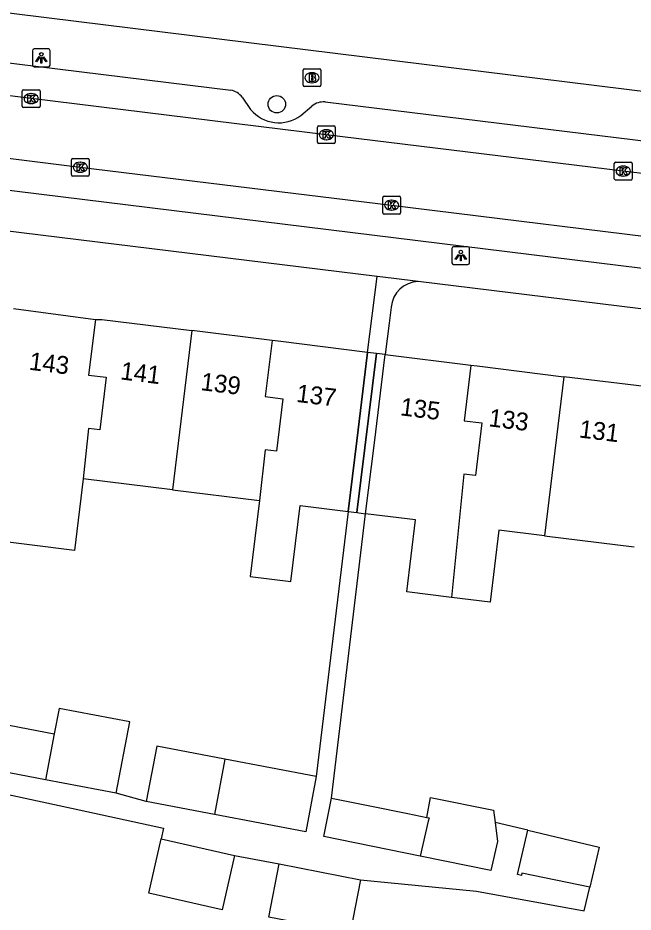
# Model space of a CAD drawing. Extents: x 158087 to 159494, y 382905 to 383981.
# Drawn here: x 158185 to 158219.5, y 383245 to 383295.1 of the extents above; entities that cross this region are included whole.
import ezdxf

# ---------------------------------------------------------------- set-up
doc = ezdxf.new("R2010")
doc.units = 0
for name, color, linetype in [('IMGEO_Boom', 7, 'Continuous'), ('IMGEO_Brandkraan', 7, 'Continuous'), ('IMGEO_Kolk', 7, 'Continuous'), ('IMGEO_Lichtpunt', 7, 'Continuous'), ('IMGEO_Pand', 7, 'Continuous'), ('IMGEO_Pand_nummerreeks', 7, 'Continuous'), ('IMGEO_Pand_overbouw', 7, 'Continuous'), ('IMGEO_Rijbaan_lokaal_open', 7, 'Continuous'), ('IMGEO_Voetpad_open', 7, 'Continuous')]:
    doc.layers.add(name, color=color, linetype=linetype)

msp = doc.modelspace()

# ---------------------------------------------------------------- linework, layer by layer
at = {"layer": 'IMGEO_Boom'}
msp.add_circle((158199.524, 383290.289), 0.489, dxfattribs=at)
at = {"layer": 'IMGEO_Brandkraan'}
for p, q in [((158200.995, 383291.352), (158200.995, 383292.204)), ((158201.07, 383292.278), (158201.922, 383292.278)), ((158201.483, 383292.058), (158201.508, 383292.058)), ((158201.996, 383292.204), (158201.996, 383291.352)), ((158201.506, 383291.498), (158201.481, 383291.498)), ((158201.922, 383291.278), (158201.07, 383291.278))]:
    msp.add_line(p, q, dxfattribs=at)
for points in [[(158200.995, 383291.352), (158200.995, 383292.204)], [(158201.07, 383292.278), (158201.922, 383292.278)], [(158201.343, 383291.978), (158201.343, 383291.578), (158201.556, 383291.578)], [(158201.574, 383291.978), (158201.343, 383291.978)], [(158201.996, 383292.204), (158201.996, 383291.352)], [(158201.522, 383291.897), (158201.468, 383291.897), (158201.468, 383291.821)], [(158201.468, 383291.821), (158201.521, 383291.821)], [(158201.53, 383291.745), (158201.468, 383291.745), (158201.468, 383291.664)], [(158201.468, 383291.664), (158201.53, 383291.664)], [(158201.922, 383291.278), (158201.07, 383291.278)]]:
    msp.add_lwpolyline(points, dxfattribs=at)
for centre, radius, start, end in [((158201.072, 383292.202), 0.0765, 91.552, 178.448), ((158201.072, 383292.202), 0.0765, 91.552, 178.448), ((158201.578, 383291.833), 0.145, 59.4692, 91.5367), ((158201.603, 383291.88), 0.0922, 285.5137, 58.1501), ((158201.92, 383292.202), 0.0765, 1.552, 88.448), ((158201.92, 383292.202), 0.0765, 1.552, 88.448), ((158201.523, 383291.859), 0.0379, 267.8285, 90.9355), ((158201.531, 383291.704), 0.0404, 269.8759, 90.5077), ((158201.562, 383291.829), 0.251, 268.6676, 293.5347), ((158201.608, 383291.688), 0.105, 301.3115, 78.989), ((158201.072, 383291.354), 0.0765, 181.552, 268.448), ((158201.072, 383291.354), 0.0765, 181.552, 268.448), ((158201.92, 383291.354), 0.0765, 271.552, 358.448), ((158201.92, 383291.354), 0.0765, 271.552, 358.448)]:
    msp.add_arc(centre, radius, start, end, dxfattribs=at)
for centre, major_axis, ratio, start_param, end_param in [((158201.482, 383291.778), (-0.387, 0.002), 0.722429, 4.712389, 7.853982), ((158201.507, 383291.778), (-0.39, 0.002), 0.717154, 1.570796, 4.712389)]:
    msp.add_ellipse(centre, major_axis=major_axis, ratio=ratio, start_param=start_param, end_param=end_param, dxfattribs=at)
at = {"layer": 'IMGEO_Kolk'}
for p, q in [((158185.239, 383290.18), (158185.239, 383291.032)), ((158185.314, 383291.106), (158186.166, 383291.106)), ((158186.24, 383291.032), (158186.24, 383290.18)), ((158185.727, 383290.886), (158185.752, 383290.886)), ((158186.166, 383290.106), (158185.314, 383290.106)), ((158185.75, 383290.326), (158185.725, 383290.326)), ((158201.801, 383288.154), (158201.801, 383289.006)), ((158201.876, 383289.08), (158202.728, 383289.08)), ((158202.802, 383289.006), (158202.802, 383288.154)), ((158202.289, 383288.86), (158202.314, 383288.86)), ((158202.728, 383288.08), (158201.876, 383288.08)), ((158202.312, 383288.3), (158202.287, 383288.3)), ((158187.994, 383286.326), (158187.994, 383287.178)), ((158188.069, 383287.252), (158188.921, 383287.252)), ((158188.482, 383287.032), (158188.507, 383287.032)), ((158188.995, 383287.178), (158188.995, 383286.326)), ((158218.46, 383286.111), (158218.46, 383286.963)), ((158218.535, 383287.037), (158219.387, 383287.037)), ((158219.461, 383286.963), (158219.461, 383286.111)), ((158188.505, 383286.472), (158188.48, 383286.472)), ((158218.948, 383286.817), (158218.973, 383286.817)), ((158188.921, 383286.252), (158188.069, 383286.252)), ((158219.387, 383286.037), (158218.535, 383286.037)), ((158218.971, 383286.257), (158218.946, 383286.257)), ((158205.465, 383284.199), (158205.465, 383285.051)), ((158205.54, 383285.125), (158206.392, 383285.125)), ((158205.953, 383284.905), (158205.978, 383284.905)), ((158206.466, 383285.051), (158206.466, 383284.199)), ((158206.392, 383284.125), (158205.54, 383284.125)), ((158205.976, 383284.345), (158205.951, 383284.345))]:
    msp.add_line(p, q, dxfattribs=at)
for points in [[(158185.239, 383290.18), (158185.239, 383291.032)], [(158185.314, 383291.106), (158186.166, 383291.106)], [(158186.24, 383291.032), (158186.24, 383290.18)], [(158185.56, 383290.806), (158185.683, 383290.806), (158185.683, 383290.655), (158185.813, 383290.806), (158185.977, 383290.806), (158185.831, 383290.655), (158185.984, 383290.406), (158185.832, 383290.406), (158185.747, 383290.57), (158185.683, 383290.503), (158185.683, 383290.406), (158185.56, 383290.406), (158185.56, 383290.806)], [(158186.166, 383290.106), (158185.314, 383290.106)], [(158201.801, 383288.154), (158201.801, 383289.006)], [(158201.876, 383289.08), (158202.728, 383289.08)], [(158202.802, 383289.006), (158202.802, 383288.154)], [(158202.122, 383288.78), (158202.245, 383288.78), (158202.245, 383288.629), (158202.375, 383288.78), (158202.539, 383288.78), (158202.393, 383288.629), (158202.546, 383288.38), (158202.394, 383288.38), (158202.309, 383288.544), (158202.245, 383288.477), (158202.245, 383288.38), (158202.122, 383288.38), (158202.122, 383288.78)], [(158202.728, 383288.08), (158201.876, 383288.08)], [(158187.994, 383286.326), (158187.994, 383287.178)], [(158188.069, 383287.252), (158188.921, 383287.252)], [(158188.315, 383286.952), (158188.438, 383286.952), (158188.438, 383286.801), (158188.568, 383286.952), (158188.732, 383286.952), (158188.586, 383286.801), (158188.739, 383286.552), (158188.587, 383286.552), (158188.502, 383286.716), (158188.438, 383286.649), (158188.438, 383286.552), (158188.315, 383286.552), (158188.315, 383286.952)], [(158188.995, 383287.178), (158188.995, 383286.326)], [(158218.46, 383286.111), (158218.46, 383286.963)], [(158218.535, 383287.037), (158219.387, 383287.037)], [(158219.461, 383286.963), (158219.461, 383286.111)], [(158218.781, 383286.737), (158218.904, 383286.737), (158218.904, 383286.586), (158219.034, 383286.737), (158219.198, 383286.737), (158219.052, 383286.586), (158219.205, 383286.337), (158219.053, 383286.337), (158218.968, 383286.501), (158218.904, 383286.434), (158218.904, 383286.337), (158218.781, 383286.337), (158218.781, 383286.737)], [(158188.921, 383286.252), (158188.069, 383286.252)], [(158219.387, 383286.037), (158218.535, 383286.037)], [(158205.465, 383284.199), (158205.465, 383285.051)], [(158205.54, 383285.125), (158206.392, 383285.125)], [(158206.466, 383285.051), (158206.466, 383284.199)], [(158205.786, 383284.825), (158205.909, 383284.825), (158205.909, 383284.674), (158206.039, 383284.825), (158206.203, 383284.825), (158206.057, 383284.674), (158206.21, 383284.425), (158206.058, 383284.425), (158205.973, 383284.589), (158205.909, 383284.522), (158205.909, 383284.425), (158205.786, 383284.425), (158205.786, 383284.825)], [(158206.392, 383284.125), (158205.54, 383284.125)]]:
    msp.add_lwpolyline(points, dxfattribs=at)
for centre, start, end in [((158185.316, 383291.03), 91.552, 178.448), ((158185.316, 383291.03), 91.552, 178.448), ((158186.164, 383291.03), 1.552, 88.448), ((158186.164, 383291.03), 1.552, 88.448), ((158185.316, 383290.182), 181.552, 268.448), ((158185.316, 383290.182), 181.552, 268.448), ((158186.164, 383290.182), 271.552, 358.448), ((158186.164, 383290.182), 271.552, 358.448), ((158201.878, 383289.004), 91.552, 178.448), ((158201.878, 383289.004), 91.552, 178.448), ((158202.726, 383289.004), 1.552, 88.448), ((158202.726, 383289.004), 1.552, 88.448), ((158201.878, 383288.156), 181.552, 268.448), ((158201.878, 383288.156), 181.552, 268.448), ((158202.726, 383288.156), 271.552, 358.448), ((158202.726, 383288.156), 271.552, 358.448), ((158188.071, 383287.176), 91.552, 178.448), ((158188.071, 383287.176), 91.552, 178.448), ((158188.919, 383287.176), 1.552, 88.448), ((158188.919, 383287.176), 1.552, 88.448), ((158218.537, 383286.961), 91.552, 178.448), ((158218.537, 383286.961), 91.552, 178.448), ((158219.385, 383286.961), 1.552, 88.448), ((158219.385, 383286.961), 1.552, 88.448), ((158188.071, 383286.328), 181.552, 268.448), ((158188.071, 383286.328), 181.552, 268.448), ((158188.919, 383286.328), 271.552, 358.448), ((158188.919, 383286.328), 271.552, 358.448), ((158218.537, 383286.113), 181.552, 268.448), ((158218.537, 383286.113), 181.552, 268.448), ((158219.385, 383286.113), 271.552, 358.448), ((158219.385, 383286.113), 271.552, 358.448), ((158205.542, 383285.049), 91.552, 178.448), ((158205.542, 383285.049), 91.552, 178.448), ((158206.39, 383285.049), 1.552, 88.448), ((158206.39, 383285.049), 1.552, 88.448), ((158205.542, 383284.201), 181.552, 268.448), ((158205.542, 383284.201), 181.552, 268.448), ((158206.39, 383284.201), 271.552, 358.448), ((158206.39, 383284.201), 271.552, 358.448)]:
    msp.add_arc(centre, 0.0765, start, end, dxfattribs=at)
for centre, major_axis, ratio, start_param, end_param in [((158185.726, 383290.606), (-0.387, 0.002), 0.722429, 4.712389, 7.853982), ((158185.751, 383290.606), (-0.39, 0.002), 0.717154, 1.570796, 4.712389), ((158202.288, 383288.58), (-0.387, 0.002), 0.722429, 4.712389, 7.853982), ((158202.313, 383288.58), (-0.39, 0.002), 0.717154, 1.570796, 4.712389), ((158188.481, 383286.752), (-0.387, 0.002), 0.722429, 4.712389, 7.853982), ((158188.506, 383286.752), (-0.39, 0.002), 0.717154, 1.570796, 4.712389), ((158218.947, 383286.537), (-0.387, 0.002), 0.722429, 4.712389, 7.853982), ((158218.972, 383286.537), (-0.39, 0.002), 0.717154, 1.570796, 4.712389), ((158205.952, 383284.625), (-0.387, 0.002), 0.722429, 4.712389, 7.853982), ((158205.977, 383284.625), (-0.39, 0.002), 0.717154, 1.570796, 4.712389)]:
    msp.add_ellipse(centre, major_axis=major_axis, ratio=ratio, start_param=start_param, end_param=end_param, dxfattribs=at)
at = {"layer": 'IMGEO_Lichtpunt'}
for p, q in [((158185.808, 383293.295), (158185.808, 383292.488)), ((158185.808, 383293.295), (158185.808, 383292.488)), ((158186.71, 383293.39), (158185.902, 383293.39)), ((158186.71, 383293.39), (158185.902, 383293.39)), ((158186.804, 383292.488), (158186.804, 383293.295)), ((158186.804, 383292.488), (158186.804, 383293.295)), ((158185.902, 383292.394), (158186.71, 383292.394)), ((158185.902, 383292.394), (158186.71, 383292.394)), ((158209.348, 383282.199), (158209.348, 383281.392)), ((158209.348, 383282.199), (158209.348, 383281.392)), ((158210.25, 383282.294), (158209.442, 383282.294)), ((158210.25, 383282.294), (158209.442, 383282.294)), ((158210.344, 383281.392), (158210.344, 383282.199)), ((158210.344, 383281.392), (158210.344, 383282.199)), ((158209.442, 383281.298), (158210.25, 383281.298)), ((158209.442, 383281.298), (158210.25, 383281.298))]:
    msp.add_line(p, q, dxfattribs=at)
for points in [[(158186.182, 383292.959), (158186.221, 383292.931), (158186.033, 383292.669), (158185.995, 383292.696), (158186.182, 383292.959)], [(158186.284, 383292.911), (158186.331, 383292.911), (158186.331, 383292.589), (158186.284, 383292.589), (158186.284, 383292.911)], [(158186.394, 383292.931), (158186.432, 383292.958), (158186.619, 383292.696), (158186.58, 383292.668), (158186.394, 383292.931)], [(158209.722, 383281.863), (158209.761, 383281.835), (158209.573, 383281.573), (158209.535, 383281.6), (158209.722, 383281.863)], [(158209.824, 383281.815), (158209.871, 383281.815), (158209.871, 383281.493), (158209.824, 383281.493), (158209.824, 383281.815)], [(158209.934, 383281.835), (158209.972, 383281.862), (158210.159, 383281.6), (158210.12, 383281.572), (158209.934, 383281.835)]]:
    msp.add_lwpolyline(points, dxfattribs=at)
for centre in [(158186.307, 383293.093), (158209.847, 383281.997)]:
    msp.add_circle(centre, 0.0994, dxfattribs=at)
for centre, start, end in [((158185.902, 383293.295), 90, 180), ((158185.902, 383293.295), 90, 180), ((158186.71, 383293.295), 0, 90), ((158186.71, 383293.295), 0, 90), ((158185.902, 383292.488), 180, 270), ((158185.902, 383292.488), 180, 270), ((158186.71, 383292.488), 270, 0), ((158186.71, 383292.488), 270, 360), ((158209.442, 383282.199), 90, 180), ((158209.442, 383282.199), 90, 180), ((158210.25, 383282.199), 0, 90), ((158210.25, 383282.199), 0, 90), ((158209.442, 383281.392), 180, 270), ((158209.442, 383281.392), 180, 270), ((158210.25, 383281.392), 270, 0), ((158210.25, 383281.392), 270, 360)]:
    msp.add_arc(centre, 0.0946, start, end, dxfattribs=at)
at = {"layer": 'IMGEO_Pand'}
for points in [[(158184.749, 383278.826), (158189.344, 383278.218)], [(158189.344, 383278.218), (158188.962, 383275.087), (158189.954, 383274.966), (158189.598, 383272.022), (158188.958, 383272.1), (158188.658, 383269.268)], [(158189.344, 383278.218), (158189.698, 383278.214), (158194.749, 383277.588)], [(158194.749, 383277.588), (158193.661, 383268.651)], [(158199.264, 383277.029), (158194.749, 383277.588)], [(158199.264, 383277.029), (158198.874, 383273.881), (158199.866, 383273.76), (158199.51, 383270.816), (158198.87, 383270.894), (158198.561, 383268.046)], [(158204.62, 383276.366), (158199.607, 383276.987), (158199.264, 383277.029)], [(158203.518, 383267.434), (158204.008, 383271.404), (158204.62, 383276.366)], [(158204.509, 383267.313), (158205, 383271.281), (158205.612, 383276.243)], [(158205.612, 383276.243), (158210.408, 383275.649)], [(158210.408, 383275.649), (158210.405, 383275.624), (158210.028, 383272.525), (158211.02, 383272.404), (158210.664, 383269.46), (158210.024, 383269.538), (158209.32, 383262.61)], [(158210.408, 383275.649), (158210.758, 383275.606), (158215.638, 383275.001)], [(158215.638, 383275.001), (158214.552, 383266.072)], [(158220.159, 383274.441), (158215.638, 383275.001)], [(158188.658, 383269.268), (158188.163, 383265.252), (158183.107, 383265.876)], [(158193.661, 383268.651), (158188.658, 383269.268)], [(158193.661, 383268.651), (158198.561, 383268.046)], [(158198.561, 383268.046), (158198.035, 383263.781), (158200.315, 383263.5), (158200.841, 383267.764), (158203.518, 383267.434)], [(158209.32, 383262.61), (158206.814, 383262.92), (158207.314, 383266.966), (158204.509, 383267.313)], [(158214.552, 383266.072), (158211.986, 383266.389), (158211.486, 383262.342), (158209.32, 383262.61)], [(158214.552, 383266.072), (158219.571, 383265.452)], [(158190.516, 383251.635), (158191.272, 383255.625), (158187.302, 383256.377), (158187.034, 383254.963)], [(158182.537, 383253.154), (158183.024, 383255.723), (158187.034, 383254.963)], [(158187.034, 383254.963), (158186.545, 383252.387)], [(158196.607, 383253.542), (158192.784, 383254.266), (158192.196, 383251.164)], [(158196.607, 383253.542), (158196.019, 383250.439)], [(158201.734, 383252.57), (158196.607, 383253.542)], [(158186.545, 383252.387), (158182.537, 383253.154)], [(158190.516, 383251.635), (158186.545, 383252.387)], [(158201.734, 383252.57), (158201.146, 383249.468), (158196.019, 383250.439)], [(158207.573, 383248.092), (158202.155, 383249.195), (158202.595, 383251.358)], [(158202.595, 383251.358), (158204.734, 383250.922), (158206.873, 383250.487), (158207.934, 383250.271)], [(158207.934, 383250.271), (158208.144, 383251.395), (158211.685, 383250.674), (158211.77, 383249.99)], [(158196.019, 383250.439), (158192.196, 383251.164)], [(158207.934, 383250.271), (158208.063, 383250.245), (158208.022, 383250.066), (158207.573, 383248.092)], [(158211.77, 383249.99), (158211.904, 383248.913), (158211.524, 383247.288), (158207.573, 383248.092)], [(158217.08, 383246.364), (158213.278, 383247.132), (158213.254, 383247.015), (158213.02, 383247.071), (158213.612, 383249.55)], [(158213.612, 383249.55), (158217.613, 383248.594), (158217.08, 383246.364)], [(158197.155, 383248.138), (158196.461, 383245.085), (158192.336, 383246.023), (158193.03, 383249.076)], [(158193.03, 383249.076), (158197.155, 383248.138)], [(158204.221, 383246.774), (158203.643, 383243.786), (158199.077, 383244.67), (158199.655, 383247.658)], [(158199.655, 383247.658), (158204.221, 383246.774)]]:
    msp.add_lwpolyline(points, dxfattribs=at)
at = {"layer": 'IMGEO_Pand_overbouw'}
for points in [[(158203.518, 383267.434), (158204.014, 383267.374), (158205.116, 383276.305), (158204.62, 383276.366), (158204.008, 383271.404)], [(158205.612, 383276.243), (158205.116, 383276.305), (158204.014, 383267.374), (158204.509, 383267.313), (158205, 383271.281)]]:
    msp.add_lwpolyline(points, close=True, dxfattribs=at)
at = {"layer": 'IMGEO_Rijbaan_lokaal_open'}
for points in [[(158237.514, 383284.273), (158235.058, 383284.554), (158218.957, 383286.536), (158202.298, 383288.579), (158185.736, 383290.605), (158169.18, 383292.668), (158167.892, 383292.844), (158167.743, 383292.859), (158159.222, 383293.902), (158155.383, 383294.36), (158154.333, 383294.506)], [(158153.621, 383291.07), (158155.987, 383290.794), (158172.462, 383288.752), (158188.491, 383286.753), (158205.961, 383284.626), (158223.898, 383282.41), (158240.187, 383280.392)]]:
    msp.add_lwpolyline(points, dxfattribs=at)
at = {"layer": 'IMGEO_Voetpad_open'}
for points in [[(158171.168, 383297.074), (158186.591, 383295.165), (158240.182, 383288.537)], [(158172.793, 383293.169), (158173.459, 383293.686), (158174.116, 383293.883), (158196.941, 383291.08)], [(158197.579, 383290.683), (158198.054, 383290.002)], [(158202.228, 383290.415), (158235.044, 383286.403)], [(158200.877, 383289.664), (158201.493, 383290.183)], [(158222.479, 383280.769), (158156.066, 383288.94)], [(158205.148, 383280.625), (158145.267, 383287.982)], [(158204.62, 383276.366), (158205.148, 383280.625)], [(158207.45, 383280.342), (158206.097, 383280.508), (158205.148, 383280.625)], [(158274.982, 383272.062), (158207.45, 383280.342)], [(158205.948, 383278.903), (158205.828, 383277.996), (158205.612, 383276.243)], [(158203.518, 383267.434), (158201.734, 383252.57)], [(158202.595, 383251.358), (158204.509, 383267.313)], [(158181.398, 383252.206), (158188.003, 383250.786), (158193.162, 383249.657), (158193.03, 383249.076)], [(158192.196, 383251.164), (158190.516, 383251.635)], [(158213.612, 383249.55), (158211.77, 383249.99)], [(158197.155, 383248.138), (158199.655, 383247.658)], [(158204.221, 383246.774), (158210.732, 383246.125), (158216.761, 383245.03), (158217.08, 383246.364)]]:
    msp.add_lwpolyline(points, dxfattribs=at)
for centre, radius, start, end in [((158196.746, 383290.056), 1.042, 36.9807, 79.2348), ((158202.133, 383289.436), 0.984, 84.4638, 130.5724), ((158199.64, 383291.292), 2.045, 219.1213, 307.2236), ((158207.499, 383278.788), 1.555, 91.7908, 175.7548)]:
    msp.add_arc(centre, radius, start, end, dxfattribs=at)

# ---------------------------------------------------------------- texts
at = {"layer": 'IMGEO_Pand_nummerreeks'}
for s, rotation, p in [('143', 352.9412, (158185.588, 383275.395)), ('141', 352.9418, (158190.714, 383274.853)), ('139', 352.9412, (158195.217, 383274.251)), ('137', 352.9412, (158200.582, 383273.591)), ('135', 352.9385, (158206.411, 383272.839)), ('133', 352.9385, (158211.373, 383272.224)), ('131', 352.9412, (158216.449, 383271.595))]:
    msp.add_text(s, height=1, rotation=rotation, dxfattribs=at).set_placement(p)

doc.saveas('drawing.dxf')
